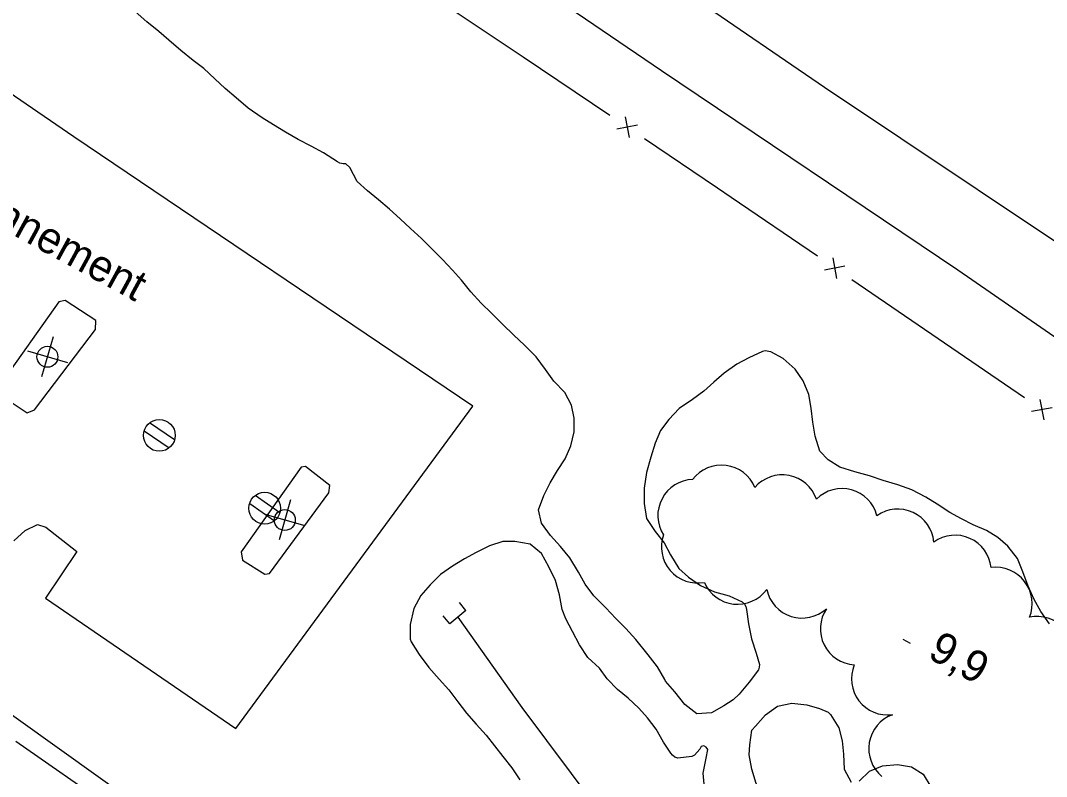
# Model space of a CAD drawing. Extents: x 219136 to 222520, y 5421589 to 5424530.
# Drawn here: x 221364.2 to 221462.3, y 5423317.4 to 5423389.8 of the extents above; entities that cross this region are included whole.
import ezdxf

# ---------------------------------------------------------------- set-up
doc = ezdxf.new("R2010")
doc.units = 0
for name, color, linetype in [('Level 1', 7, 'Continuous'), ('Level 2', 7, 'Continuous'), ('Level 22', 7, 'Continuous'), ('Level 26', 7, 'Continuous'), ('Level 3', 7, 'Continuous'), ('Level 36', 7, 'Continuous'), ('Level 37', 7, 'Continuous'), ('Level 4', 7, 'Continuous'), ('Level 44', 7, 'Continuous'), ('Level 52', 7, 'Continuous'), ('Level 56', 7, 'Continuous')]:
    doc.layers.add(name, color=color, linetype=linetype)

msp = doc.modelspace()

# ---------------------------------------------------------------- linework, layer by layer
at = {"layer": 'Level 1'}
for points in [[(221376.25, 5423389.64), (221375.13, 5423390.63), (221374.01, 5423391.66), (221373.02, 5423392.6), (221372.06, 5423393.56), (221371.1, 5423394.5), (221370.11, 5423395.42), (221369.08, 5423396.27), (221368.13, 5423397.1), (221367.17, 5423398.02), (221366.22, 5423398.98), (221365.2, 5423399.9), (221364.13, 5423400.94)], [(221425.79, 5423326.69), (221425.08, 5423327.93), (221424.21, 5423329.08), (221423.01, 5423330.52), (221422.05, 5423331.57), (221421.1, 5423332.53), (221420.16, 5423333.55), (221418.99, 5423334.71), (221418.16, 5423335.83), (221417.54, 5423336.97), (221416.71, 5423338.34), (221415.82, 5423339.42), (221414.84, 5423340.47), (221413.98, 5423341.67), (221413.72, 5423342.94), (221414.23, 5423344.31), (221414.83, 5423345.52), (221415.53, 5423346.71), (221416.25, 5423347.82), (221416.8, 5423349.06), (221417.12, 5423350.39), (221417.11, 5423351.7), (221416.86, 5423352.97), (221416.24, 5423354.18), (221415.16, 5423355.26), (221414.37, 5423356.36), (221413.47, 5423357.57), (221412.36, 5423358.7), (221411.34, 5423359.67), (221410.27, 5423360.72), (221409.21, 5423361.75), (221408.21, 5423362.73), (221407.24, 5423363.79), (221406.33, 5423364.93), (221405.48, 5423365.89), (221404.53, 5423366.9), (221403.47, 5423367.96), (221402.5, 5423368.9), (221401.47, 5423369.87), (221400.49, 5423370.8), (221399.45, 5423371.72), (221398.4, 5423372.62), (221397.34, 5423373.48), (221396.35, 5423374.37), (221395.67, 5423375.69), (221395.29, 5423376.05), (221395.02, 5423376.06), (221394.71, 5423376.13), (221394.47, 5423376.25), (221393.15, 5423377.1), (221391.95, 5423377.75), (221390.71, 5423378.37), (221389.52, 5423379.08), (221388.37, 5423379.78), (221387.26, 5423380.46), (221385.93, 5423381.38), (221384.78, 5423382.35), (221383.74, 5423383.26), (221382.75, 5423384.19), (221381.69, 5423385.17), (221380.66, 5423385.95), (221379.49, 5423386.89), (221378.34, 5423387.87), (221377.39, 5423388.71), (221376.25, 5423389.64)], [(221462.6, 5423332.04), (221461.75, 5423333.22), (221461.13, 5423334.36), (221460.54, 5423335.63), (221460.03, 5423337.01), (221459.54, 5423338.27), (221458.61, 5423339.45), (221457.66, 5423340.28), (221456.55, 5423340.96), (221455.3, 5423341.5), (221454.16, 5423342.07), (221453.04, 5423342.7), (221451.84, 5423343.47), (221450.75, 5423344.16), (221449.41, 5423344.87), (221448.07, 5423345.32), (221446.69, 5423345.75), (221445.36, 5423346.18), (221443.96, 5423346.57), (221442.52, 5423347.03), (221441.41, 5423347.74), (221440.61, 5423348.56), (221440.16, 5423349.99), (221439.96, 5423351.33), (221439.78, 5423352.68), (221439.58, 5423353.99), (221439.02, 5423355.27), (221438.27, 5423356.39), (221437.12, 5423357.42), (221435.92, 5423358.05), (221435.4, 5423358.15), (221435.12, 5423358.1), (221433.84, 5423357.5), (221432.69, 5423356.88), (221431.47, 5423356.02), (221430.47, 5423355.16), (221429.51, 5423354.3), (221428.43, 5423353.49), (221427.17, 5423352.64), (221426.16, 5423351.59), (221425.39, 5423350.53), (221424.87, 5423349.33), (221424.45, 5423347.99), (221424.03, 5423346.51), (221423.82, 5423345.01), (221423.82, 5423343.54)], [(221423.82, 5423343.54), (221424.05, 5423342.12), (221424.88, 5423340.86), (221425.72, 5423339.79), (221426.34, 5423338.64), (221427.13, 5423337.33), (221428.06, 5423336.49), (221429.19, 5423335.71), (221430.53, 5423335.09), (221431.93, 5423334.72), (221433.2, 5423334.15), (221433.42, 5423333.91), (221433.53, 5423333.68), (221433.6, 5423333.41), (221433.78, 5423332.04), (221434.09, 5423330.61), (221434.52, 5423329.21), (221434.86, 5423328.13), (221434.83, 5423327.87), (221434.75, 5423327.62), (221433.87, 5423326.45), (221432.9, 5423325.31), (221432.32, 5423324.77), (221431.45, 5423324.19), (221430.25, 5423323.53), (221428.86, 5423323.41), (221427.7, 5423324.31), (221426.75, 5423325.54), (221425.87, 5423326.55), (221425.79, 5423326.69)], [(221434.1, 5423321.87), (221434.46, 5423322.25), (221435.43, 5423323.31), (221436.56, 5423324.14), (221437.93, 5423324.45), (221439.37, 5423324.27), (221440.6, 5423323.93), (221441.42, 5423323.57), (221441.64, 5423323.37), (221442.43, 5423322.08), (221442.77, 5423320.85), (221442.87, 5423319.55), (221442.94, 5423318.12), (221443.61, 5423316.88)], [(221445.67, 5423305.64), (221445.54, 5423305.59), (221445.21, 5423305.6), (221443.9, 5423306.12), (221442.76, 5423306.77), (221441.61, 5423307.79), (221440.58, 5423308.86), (221439.49, 5423309.93), (221438.58, 5423310.97), (221437.61, 5423312.07), (221436.75, 5423313.18), (221435.95, 5423314.35), (221435.19, 5423315.52), (221434.52, 5423316.76), (221434.11, 5423318.12), (221433.87, 5423319.5), (221433.92, 5423320.44), (221434.1, 5423321.87)], [(221444.37, 5423316.99), (221445.38, 5423317.92), (221446.61, 5423318.45), (221448.04, 5423318.56), (221449.4, 5423318.35), (221450.51, 5423317.64), (221451.24, 5423316.43)]]:
    msp.add_lwpolyline(points, dxfattribs=at)
at = {"layer": 'Level 2'}
for points in [[(221429.59, 5423316.35), (221429.45, 5423317.73), (221429.75, 5423319.19), (221429.9, 5423320.01), (221429.75, 5423320.23), (221429.53, 5423320.36), (221429.28, 5423320.28), (221429.13, 5423320.05), (221428.63, 5423319.46), (221428.38, 5423319.34), (221427.03, 5423319.18), (221426.75, 5423319.28), (221426.53, 5423319.46), (221426.37, 5423319.66), (221425.67, 5423320.72), (221424.96, 5423321.94), (221424.13, 5423323.03), (221423.29, 5423323.96), (221422.29, 5423324.92), (221421.26, 5423325.74), (221420.28, 5423326.77), (221419.53, 5423327.78), (221418.43, 5423328.8), (221417.63, 5423330.02), (221416.96, 5423331.29), (221416.31, 5423332.5), (221415.98, 5423333.39), (221415.73, 5423334.82), (221415.33, 5423336.19), (221414.7, 5423337.49), (221414, 5423338.76), (221412.92, 5423339.64), (221411.43, 5423339.91), (221410.3, 5423339.9), (221409.01, 5423339.49), (221407.73, 5423338.85)], [(221407.73, 5423338.85), (221406.62, 5423338.26), (221405.47, 5423337.56), (221404.33, 5423336.74), (221403.34, 5423335.78), (221402.46, 5423334.73), (221401.78, 5423333.49), (221401.44, 5423331.98), (221401.42, 5423330.56), (221401.54, 5423330.32), (221402.29, 5423329.11), (221403.23, 5423327.85), (221404.21, 5423326.75), (221405.13, 5423325.71), (221406, 5423324.58), (221406.82, 5423323.48), (221407.75, 5423322.44), (221408.7, 5423321.38), (221409.49, 5423320.37), (221410.3, 5423319.34), (221411.15, 5423318.25), (221411.93, 5423317.09)]]:
    msp.add_lwpolyline(points, dxfattribs=at)
at = {"layer": 'Level 22'}
for points in [[(221356.08, 5423328.5), (221375.51, 5423314.62)], [(221372.85, 5423314.4), (221363.72, 5423320.76)]]:
    msp.add_lwpolyline(points, dxfattribs=at)
at = {"layer": 'Level 26'}
for p, q in [((221406.77, 5423333.3), (221406.14, 5423334.08)), ((221406.77, 5423333.3), (221405.21, 5423332.03)), ((221405.21, 5423332.03), (221404.58, 5423332.8))]:
    msp.add_line(p, q, dxfattribs=at)
at = {"layer": 'Level 3'}
msp.add_line((221448.57, 5423330.58), (221449.27, 5423330.19), dxfattribs=at)
at = {"layer": 'Level 36'}
for p, q in [((221367.28, 5423359.51), (221366.18, 5423355.68)), ((221364.82, 5423358.15), (221368.65, 5423357.05)), ((221378.89, 5423349.63), (221376.5, 5423351.28)), ((221375.99, 5423350.51), (221378.38, 5423348.86)), ((221388.96, 5423342.64), (221386.59, 5423344.3)), ((221389.99, 5423343.89), (221388.89, 5423340.06)), ((221386.08, 5423343.54), (221388.45, 5423341.88)), ((221387.53, 5423342.53), (221391.36, 5423341.43))]:
    msp.add_line(p, q, dxfattribs=at)
for centre, radius in [((221366.733, 5423357.587), 1), ((221377.443, 5423350.062), 1.518), ((221387.517, 5423343.098), 1.518), ((221389.443, 5423341.967), 1)]:
    msp.add_circle(centre, radius, dxfattribs=at)
at = {"layer": 'Level 37'}
for p, q in [((221421.99, 5423380.54), (221422.38, 5423378.57)), ((221423.17, 5423379.74), (221421.2, 5423379.36)), ((221441.86, 5423367.05), (221442.22, 5423365.09)), ((221443.02, 5423366.25), (221441.06, 5423365.89)), ((221462.83, 5423352.71), (221460.87, 5423352.34)), ((221461.66, 5423353.51), (221462.03, 5423351.54))]:
    msp.add_line(p, q, dxfattribs=at)
for points in [[(221412.23, 5423386.25), (221403.93, 5423391.83)], [(221420.53, 5423380.67), (221412.23, 5423386.25)], [(221432.13, 5423372.84), (221430.84, 5423373.73), (221423.84, 5423378.44)], [(221440.39, 5423367.2), (221432.13, 5423372.84)], [(221451.94, 5423359.3), (221443.69, 5423364.94)], [(221460.2, 5423353.65), (221451.94, 5423359.3)]]:
    msp.add_lwpolyline(points, dxfattribs=at)
at = {"layer": 'Level 4'}
msp.add_lwpolyline([(221406, 5423332.66), (221412.1, 5423324.03), (221419.2, 5423314.54), (221426.86, 5423304.6), (221433.9, 5423296.75), (221441.06, 5423288.06), (221446.26, 5423281.02), (221449.48, 5423276.45), (221452.42, 5423273.38)], dxfattribs=at)
at = {"layer": 'Level 44'}
for centre, start, end in [((221431.207, 5423343.752), 22.68888, 142.68888), ((221428.587, 5423342.39), 92.2401, 212.2401), ((221437.027, 5423342.827), 19.25216, 139.25216), ((221442.733, 5423341.505), 14.66828, 134.66828), ((221448.076, 5423339.548), 5.09098, 125.09098), ((221428.928, 5423339.4), 160.74757, 280.74757), ((221453.559, 5423337.05), 5.92362, 125.92362), ((221457.467, 5423333.975), 337.68422, 97.68422), ((221432.754, 5423337.37), 203.35141, 323.35141), ((221438.917, 5423336.043), 192.35591, 312.35591), ((221444.136, 5423331.565), 146.38444, 266.38444), ((221461.395, 5423329.272), 342.05436, 102.05436), ((221447.114, 5423326.775), 157.35883, 277.35883), ((221448.762, 5423320.091), 110.32795, 230.32795)]:
    msp.add_arc(centre, 3.464, start, end, dxfattribs=at)
at = {"layer": 'Level 52'}
for points in [[(221363.51, 5423339.97), (221364.59, 5423340.97), (221365.77, 5423341.55), (221366.58, 5423341.29), (221369.55, 5423338.95), (221366.54, 5423334.48), (221384.77, 5423322.03), (221407.42, 5423352.86), (221369.27, 5423378.64), (221336.91, 5423400.84)], [(221365.5, 5423352.5), (221371.33, 5423360.2), (221371.35, 5423361.05), (221368.44, 5423362.98), (221367.84, 5423362.84), (221362.14, 5423354.87), (221362.2, 5423353.95), (221364.79, 5423352.23), (221365.5, 5423352.5)], [(221387.96, 5423336.84), (221393.64, 5423344.57), (221393.75, 5423345.26), (221391.41, 5423347.1), (221391.01, 5423347.03), (221385.25, 5423338.91), (221385.4, 5423338.11), (221387.54, 5423336.79), (221387.96, 5423336.84)]]:
    msp.add_lwpolyline(points, dxfattribs=at)
at = {"layer": 'Level 56'}
for points in [[(221470.37, 5423363.77), (221441.08, 5423383.35), (221403.86, 5423408.84)], [(221473.63, 5423352.2), (221453.82, 5423365.86), (221425.48, 5423384.96), (221400.29, 5423402.11)]]:
    msp.add_lwpolyline(points, dxfattribs=at)

# ---------------------------------------------------------------- texts
at = {"layer": 'Level 3'}
msp.add_text('9,9', height=3, rotation=331.383, dxfattribs=at).set_placement((221450.81, 5423328.84))
at = {"layer": 'Level 52'}
msp.add_text('Stationnement', height=3, rotation=331.383, dxfattribs=at).set_placement((221352.44, 5423375.23))

doc.saveas('drawing.dxf')
